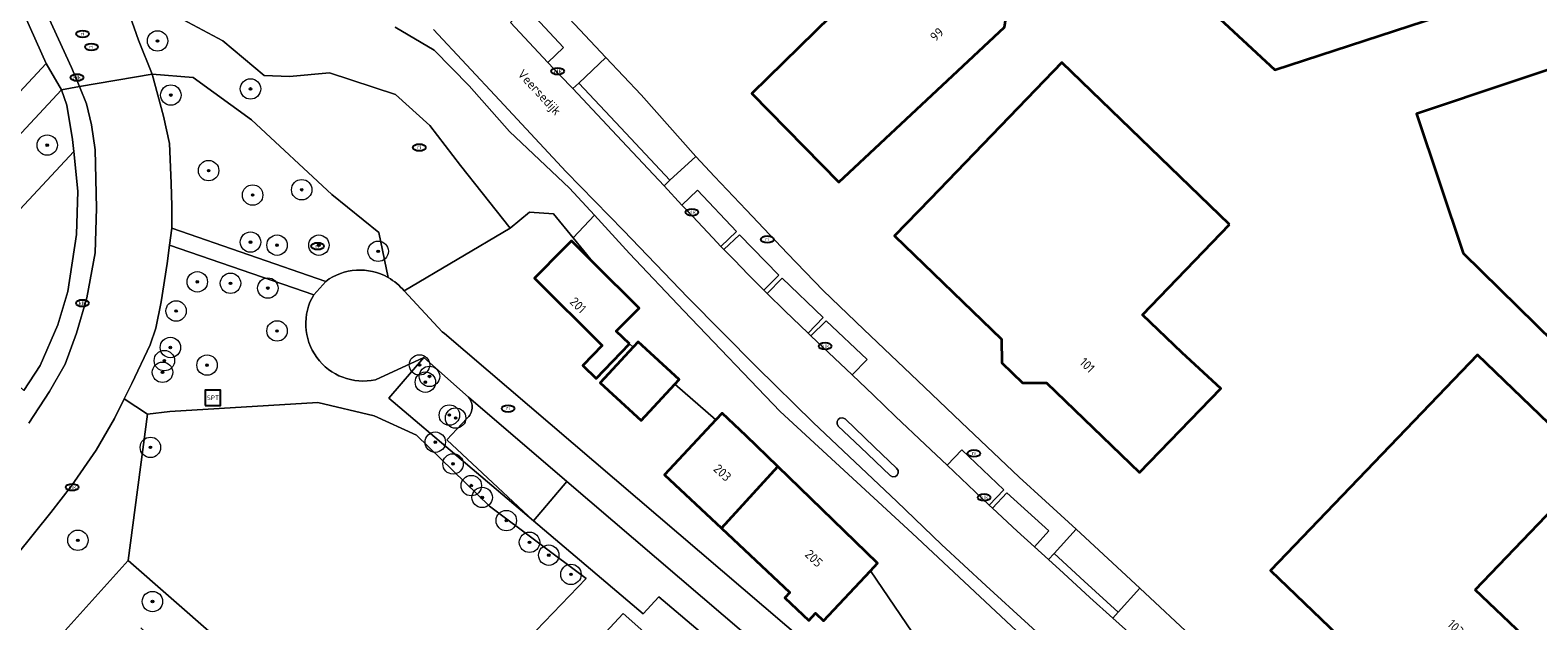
# Model space of a CAD drawing. Header units: metres. Extents: x 103671 to 105190, y 427150 to 429171.
# Tile 301 of 320: x 104265 to 104413, y 428846 to 428904. Entities that reach past the tile are written whole.
import ezdxf
from ezdxf.enums import TextEntityAlignment as Align

# ---------------------------------------------------------------- set-up
doc = ezdxf.new("R2010")
doc.units = ezdxf.units.M
for name, color, linetype, lineweight in [('B-WE-GR-BEPLANTING_CULTUUR_BOSPLANTSOEN-GV', 253, 'Continuous', 18), ('B-WE-GR-BEPLANTING_CULTUUR_HEESTERS-GV', 253, 'Continuous', 18), ('B-WE-GR-BOOM-S', 253, 'Continuous', 25), ('B-WE-IE-MEUBILAIR-S', 253, 'Continuous', 25), ('B-WE-IE-MEUBILAIR_WEGMEUBILAIR-S', 253, 'Continuous', 25), ('B-WE-OG-BEBOUWING-GV', 253, 'Continuous', 35), ('B-WE-OG-BEBOUWING-T18', 7, 'Continuous', 18), ('B-WE-OG-TERREIN_BEGROEID-GV', 253, 'Continuous', 18), ('B-WE-OG-TERREIN_ERF-GV', 253, 'Continuous', 18), ('B-WE-OG-TOPOGRAFIE-T18', 7, 'Continuous', 18), ('B-WE-OG-WEG-GV', 253, 'Continuous', 18), ('B-WE-VH-GESLOTENVERHARDING-GV', 253, 'Continuous', 18), ('B-WE-VH-GESLOTENVERHARDING_ASFALT-GV', 253, 'Continuous', 18), ('B-WE-VH-OPENVERHARDING-GV', 253, 'Continuous', 18), ('B-WE-VH-OPENVERHARDING_BETONSTRAATSTEEN-GV', 253, 'Continuous', 18), ('B-WE-VH-OPENVERHARDING_SIERBESTRATING-GV', 253, 'Continuous', 18), ('B-WE-VH-OPENVERHARDING_STRAATBAKSTEEN-GV', 253, 'Continuous', 18), ('B-WE-VH-OPENVERHARDING_TEGEL-GV', 253, 'Continuous', 18)]:
    doc.layers.add(name, color=color, linetype=linetype, lineweight=lineweight)
doc.styles.add('NLCS-ISO', font='NLCS-ISO.ttf')
doc.styles.add('NLCS-ISO-M500-T18', font='NLCS-ISO.ttf', dxfattribs={"height": 0.9})

# ---------------------------------------------------------------- blocks, each defined once
blk = doc.blocks.new('SIE-MEUBILAIR_PUT_KOLK-SO')
blk.add_ellipse((0, 0), major_axis=(1.25, 0), ratio=0.54)
at = {"style": 'NLCS-ISO'}
blk.add_text('klk', height=0.75, dxfattribs=at).set_placement((0.03, 0), align=Align.MIDDLE_CENTER)
blk = doc.blocks.new('SIE-MEUBILAIR_PUT_RIOOLPUT-SO')
blk.add_ellipse((0, 0), major_axis=(1.25, 0), ratio=0.54)
at = {"style": 'NLCS-ISO'}
blk.add_text('ri', height=0.75, dxfattribs=at).set_placement((-0.04, 0.07), align=Align.MIDDLE_CENTER)
blk = doc.blocks.new('SIE-WEG_SPEELTOESTEL-SO')
at = {"flags": 128}
blk.add_lwpolyline([(-3.75, -3.75), (3.75, -3.75), (3.75, 3.75), (-3.75, 3.75)], close=True, dxfattribs=at)
at = {"style": 'NLCS-ISO'}
blk.add_text('SPT', height=2.25, dxfattribs=at).set_placement((0, 0), align=Align.MIDDLE_CENTER)
blk = doc.blocks.new('SGR-BOOM_GBKN-SO')
at = {"linetype": 'ByBlock', "lineweight": 18}
h = blk.add_hatch(color=0, dxfattribs=at)
h.dxf.hatch_style = 1
edge = h.paths.add_edge_path()
edge.add_arc((0, 0), 0.25, 0, 360)
at = {"color": 0, "linetype": 'ByBlock', "lineweight": 18}
for radius in [2, 0.25]:
    blk.add_circle((0, 0), radius, dxfattribs=at)
at = {"color": 0, "linetype": 'ByBlock', "lineweight": 18, "style": 'NLCS-ISO'}
blk.add_attdef('SOORT', (2.5, 0), '', height=1.5, dxfattribs=at)

msp = doc.modelspace()

# ---------------------------------------------------------------- linework, layer by layer
at = {"layer": 'B-WE-GR-BEPLANTING_CULTUUR_BOSPLANTSOEN-GV', "flags": 128}
for points in [[(104276.867, 428899.647), (104277.989, 428895.541), (104278.583, 428892.851), (104278.735, 428888.966), (104278.788, 428886.722), (104278.788, 428884.566), (104293.862, 428879.355)], [(104299.981, 428879.728), (104299.056, 428884.153), (104294.478, 428887.854), (104286.613, 428895.184), (104280.892, 428899.325), (104276.867, 428899.647)], [(104292.69, 428878.048), (104278.577, 428882.917), (104278.345, 428881.107), (104277.763, 428877.348), (104277.217, 428874.758), (104276.685, 428873.14), (104274.893, 428869.351), (104274.14, 428867.843), (104276.415, 428866.345), (104278.601, 428866.613), (104293.103, 428867.487), (104298.594, 428866.196), (104302.744, 428864.308), (104309.894, 428857.33), (104319.375, 428850.251), (104299.773, 428829.9), (104274.537, 428852.008), (104266.307, 428842.881)], [(104324.936, 428846.783), (104314.194, 428855.907), (104300.032, 428867.93), (104303.47, 428871.913), (104298.735, 428869.729)], [(104307.851, 428868.001), (104303.47, 428871.913), (104300.032, 428867.93), (104314.194, 428855.907), (104305.739, 428863.844), (104307.674, 428865.921)], [(104336.699, 428839.823), (104326.475, 428848.465), (104324.936, 428846.783)], [(104300.39, 428822.511), (104322.98, 428846.845), (104330.882, 428839.821)]]:
    msp.add_lwpolyline(points, dxfattribs=at)
at = {"layer": 'B-WE-GR-BEPLANTING_CULTUUR_BOSPLANTSOEN-GV'}
for points in [[(104293.862, 428879.355, -0.2969463), (104299.981, 428879.728)], [(104298.735, 428869.729, -0.6552488), (104292.69, 428878.048)], [(104307.674, 428865.921, 0.4264634), (104307.851, 428868.001)]]:
    msp.add_lwpolyline(points, format="xyb", dxfattribs=at)
at = {"layer": 'B-WE-GR-BEPLANTING_CULTUUR_BOSPLANTSOEN-GV', "flags": 128}
msp.add_lwpolyline([(104317.484, 428859.748), (104314.194, 428855.907), (104324.936, 428846.783), (104326.475, 428848.465), (104336.699, 428839.823), (104344.649, 428833.782), (104346.067, 428835.302)], close=True, dxfattribs=at)
at = {"layer": 'B-WE-GR-BEPLANTING_CULTUUR_HEESTERS-GV', "flags": 128}
msp.add_lwpolyline([(104269.187, 428892.065), (104269.06, 428893.241), (104268.516, 428896.599), (104267.997, 428898.124), (104256.629, 428885.924), (104259.052, 428881.19)], close=True, dxfattribs=at)
at = {"layer": 'B-WE-OG-BEBOUWING-GV', "flags": 128}
for points in [[(104426.343, 428912.988), (104421.823, 428926.794), (104417.44, 428940.043), (104374.098, 428925.704), (104378.437, 428912.588), (104374.659, 428911.351), (104386.811, 428900.069)], [(104345.148, 428907.112), (104343.416, 428907.206), (104343.313, 428905.317), (104335.588, 428897.756), (104344.092, 428889.067), (104360.321, 428904.251), (104360.811, 428907.436), (104369.632, 428915.62), (104365.089, 428929.384), (104355.659, 428926.07), (104342.898, 428913.58), (104347.232, 428909.152)], [(104429.862, 428871.783), (104419.768, 428901.95), (104419.709, 428902.129), (104400.676, 428895.778), (104405.233, 428882.12), (104419.436, 428868.181), (104429.899, 428871.672)], [(104382.368, 428884.925), (104365.955, 428900.774), (104353.033, 428887.393), (104349.565, 428883.801), (104360.033, 428873.692), (104360.069, 428871.363), (104362.086, 428869.416), (104364.443, 428869.433), (104373.552, 428860.635), (104381.514, 428868.878), (104377.707, 428872.349), (104373.835, 428876.088)], [(104323.598, 428873.234), (104322.315, 428874.463), (104324.557, 428876.723), (104320.119, 428881.126), (104317.918, 428883.309), (104317.149, 428882.533), (104314.308, 428879.67), (104320.947, 428873.084), (104319.054, 428871.108), (104320.362, 428869.855)], [(104323.969, 428872.907), (104320.752, 428869.407), (104324.745, 428865.735), (104328.064, 428869.304), (104328.477, 428869.749), (104324.461, 428873.442)], [(104406.422, 428849.162), (104418.011, 428861.232), (104406.647, 428872.145), (104386.384, 428851.043), (104394.643, 428843.112), (104392.789, 428841.182), (104400.606, 428833.676), (104411.132, 428844.639)], [(104338.148, 428861.218), (104335.036, 428864.237), (104332.687, 428866.439), (104332.069, 428865.78), (104327.031, 428860.405), (104332.614, 428855.172)], [(104347.191, 428851.018), (104347.891, 428851.765), (104338.148, 428861.218), (104332.614, 428855.172), (104339.317, 428848.887), (104338.815, 428848.352), (104341.165, 428846.149), (104341.827, 428846.855), (104342.605, 428846.125)]]:
    msp.add_lwpolyline(points, close=True, dxfattribs=at)
at = {"layer": 'B-WE-OG-TERREIN_BEGROEID-GV', "flags": 128}
for points in [[(104279.382, 428905.247), (104283.805, 428902.9), (104287.855, 428899.513), (104290.325, 428899.428), (104294.248, 428899.771), (104300.694, 428897.664), (104304.076, 428894.632), (104307.074, 428890.698), (104309.197, 428888.03), (104311.938, 428884.554), (104313.81, 428886.12), (104316.175, 428885.979), (104318.097, 428883.614), (104320.169, 428885.823), (104317.72, 428888.479), (104311.86, 428894.042), (104307.904, 428898.513), (104304.49, 428901.996), (104300.659, 428904.262)], [(104330.882, 428839.821), (104322.98, 428846.845), (104300.39, 428822.511), (104275.771, 428845.433)]]:
    msp.add_lwpolyline(points, dxfattribs=at)
for points in [[(104269.187, 428892.065), (104259.052, 428881.19), (104255.145, 428876.996), (104264.306, 428868.652), (104265.897, 428871.104), (104267.641, 428875.095), (104268.622, 428878.356), (104269.463, 428883.948), (104269.607, 428888.185)], [(104274.537, 428852.008), (104276.415, 428866.345), (104274.14, 428867.843), (104273.178, 428865.917), (104271.386, 428862.83), (104268.989, 428859.338), (104266.961, 428856.717), (104263.625, 428852.591), (104260.324, 428848.435), (104266.307, 428842.881)], [(104276.415, 428866.345), (104274.537, 428852.008), (104299.773, 428829.9), (104319.375, 428850.251), (104309.894, 428857.33), (104302.744, 428864.308), (104298.594, 428866.196), (104293.103, 428867.487), (104278.601, 428866.613)]]:
    msp.add_lwpolyline(points, close=True, dxfattribs=at)
at = {"layer": 'B-WE-OG-TERREIN_ERF-GV', "flags": 128}
for points in [[(104426.343, 428912.988), (104386.811, 428900.069), (104374.659, 428911.351), (104378.437, 428912.588), (104374.098, 428925.704), (104417.44, 428940.043), (104421.823, 428926.794)], [(104345.148, 428907.112), (104347.232, 428909.152), (104342.898, 428913.58), (104355.659, 428926.07), (104365.089, 428929.384), (104369.632, 428915.62), (104360.811, 428907.436), (104360.321, 428904.251), (104344.092, 428889.067), (104335.588, 428897.756), (104343.313, 428905.317), (104343.416, 428907.206)], [(104260.615, 428913.768), (104260.311, 428913.698), (104255.469, 428911.736), (104250.26, 428909.578), (104249.156, 428912.362), (104249.004, 428912.746), (104248.54, 428912.232), (104243.163, 428906.286), (104238.99, 428901.67), (104235.259, 428897.544), (104235.689, 428897.111), (104235.134, 428896.504), (104231.166, 428892.273), (104229.047, 428894.243), (104228.706, 428893.879), (104225.635, 428890.603), (104242.626, 428874.889), (104246.06, 428878.624), (104256.468, 428889.944), (104266.478, 428900.699)], [(104382.368, 428884.925), (104373.835, 428876.088), (104377.707, 428872.349), (104381.514, 428868.878), (104373.552, 428860.635), (104364.443, 428869.433), (104362.086, 428869.416), (104360.069, 428871.363), (104360.033, 428873.692), (104349.565, 428883.801), (104353.033, 428887.393), (104365.955, 428900.774)], [(104406.422, 428849.162), (104411.132, 428844.639), (104400.606, 428833.676), (104392.789, 428841.182), (104394.643, 428843.112), (104386.384, 428851.043), (104406.647, 428872.145), (104418.011, 428861.232)]]:
    msp.add_lwpolyline(points, close=True, dxfattribs=at)
for points in [[(104317.215, 428905.612), (104321.286, 428901.273), (104324.75, 428897.636), (104330.109, 428891.572), (104331.926, 428889.626), (104335.02, 428886.371), (104339.08, 428882.089), (104342.585, 428878.447), (104346.566, 428874.651), (104352.5, 428868.995), (104356.086, 428865.565), (104361.755, 428860.175), (104364.345, 428857.819), (104367.336, 428855.085), (104373.565, 428849.296), (104379.015, 428844.218), (104388.18, 428836.533), (104390.029, 428834.97), (104393.511, 428832.085), (104397.032, 428829.184), (104401.629, 428825.392), (104405.753, 428822.086), (104412.52, 428816.786), (104417.946, 428812.539)], [(104466.871, 428824.132), (104459.257, 428846.889), (104455.922, 428856.589), (104455.414, 428858.182), (104453.057, 428865.276), (104451.377, 428870.072), (104442.951, 428895.34), (104438.02, 428893.753), (104438.923, 428891.095), (104434.09, 428889.461), (104438.974, 428874.823), (104429.862, 428871.783), (104429.899, 428871.672), (104419.436, 428868.181), (104405.233, 428882.12), (104400.676, 428895.778), (104419.709, 428902.129), (104419.768, 428901.95), (104428.95, 428905.013)], [(104353.091, 428842.343), (104347.191, 428851.018), (104342.605, 428846.125), (104341.827, 428846.855), (104341.165, 428846.149), (104338.815, 428848.352), (104339.317, 428848.887), (104332.614, 428855.172), (104327.031, 428860.405), (104332.069, 428865.78), (104328.064, 428869.304), (104324.745, 428865.735), (104320.752, 428869.407), (104323.969, 428872.907), (104323.598, 428873.234), (104320.362, 428869.855), (104319.054, 428871.108), (104320.947, 428873.084), (104314.308, 428879.67), (104317.149, 428882.533), (104317.918, 428883.309), (104320.119, 428881.126), (104318.097, 428883.614), (104316.175, 428885.979), (104313.81, 428886.12), (104311.938, 428884.554), (104301.541, 428878.415), (104305.271, 428874.426), (104305.483, 428874.245), (104363.977, 428824.254)], [(104361.505, 428845.144), (104351.283, 428854.685), (104338.353, 428866.628), (104328.935, 428876.468), (104323.624, 428882.076), (104320.169, 428885.823), (104318.097, 428883.614), (104320.119, 428881.126), (104324.557, 428876.723), (104322.315, 428874.463), (104323.598, 428873.234), (104323.969, 428872.907), (104324.461, 428873.442), (104328.477, 428869.749), (104328.064, 428869.304), (104332.069, 428865.78), (104332.687, 428866.439), (104335.036, 428864.237), (104338.148, 428861.218), (104347.891, 428851.765), (104347.191, 428851.018), (104353.091, 428842.343)]]:
    msp.add_lwpolyline(points, dxfattribs=at)
at = {"layer": 'B-WE-OG-WEG-GV', "flags": 128}
for points in [[(104276.633, 428907.586), (104274.676, 428905.383), (104275.538, 428902.966), (104276.867, 428899.647), (104280.892, 428899.325), (104286.613, 428895.184), (104294.478, 428887.854), (104299.056, 428884.153), (104299.981, 428879.728)], [(104301.541, 428878.415), (104311.938, 428884.554), (104309.197, 428888.03), (104307.074, 428890.698), (104304.076, 428894.632), (104300.694, 428897.664), (104294.248, 428899.771), (104290.325, 428899.428), (104287.855, 428899.513), (104283.805, 428902.9), (104279.382, 428905.247), (104276.633, 428907.586)], [(104300.659, 428904.262), (104304.49, 428901.996), (104307.904, 428898.513), (104311.86, 428894.042), (104317.72, 428888.479), (104320.169, 428885.823), (104323.624, 428882.076), (104328.935, 428876.468), (104338.353, 428866.628), (104351.283, 428854.685), (104361.505, 428845.144), (104370.499, 428837.272), (104376.937, 428832.146), (104378.057, 428831.254), (104382.628, 428827.274), (104392.059, 428819.292), (104392.522, 428818.9), (104404.053, 428809.243), (104404.322, 428809.041), (104412.705, 428802.725)], [(104415.027, 428802.428), (104410.569, 428805.991), (104405.938, 428809.626), (104402.304, 428812.443), (104397.729, 428816.007), (104394.282, 428818.645), (104392.34, 428820.247), (104388.527, 428823.283), (104384.495, 428826.595), (104379.744, 428830.512), (104376.127, 428833.591), (104371.764, 428837.498), (104369.263, 428839.748), (104362.675, 428845.76), (104358.539, 428849.527), (104354.162, 428853.579), (104349.8, 428857.8), (104341.581, 428865.532), (104336.089, 428870.955), (104329.335, 428877.792), (104323.021, 428884.335), (104317.423, 428890.096), (104310.888, 428897.099), (104304.412, 428904.011)]]:
    msp.add_lwpolyline(points, dxfattribs=at)
at = {"layer": 'B-WE-OG-WEG-GV'}
msp.add_lwpolyline([(104299.981, 428879.728, -0.0915535), (104301.541, 428878.415)], format="xyb", dxfattribs=at)
at = {"layer": 'B-WE-VH-GESLOTENVERHARDING-GV', "flags": 128}
msp.add_lwpolyline([(104344.218, 428865.963), (104344.038, 428865.835), (104343.933, 428865.643), (104343.938, 428865.389), (104344.049, 428865.182), (104346.223, 428863.109), (104349.136, 428860.341), (104349.357, 428860.216), (104349.657, 428860.238), (104349.811, 428860.392), (104349.917, 428860.592), (104349.904, 428860.846), (104349.746, 428861.058), (104347.585, 428863.132), (104344.71, 428865.882), (104344.46, 428865.999)], close=True, dxfattribs=at)
at = {"layer": 'B-WE-VH-GESLOTENVERHARDING_ASFALT-GV', "flags": 128}
for points in [[(104304.412, 428904.011), (104310.888, 428897.099), (104317.423, 428890.096), (104323.021, 428884.335), (104329.335, 428877.792), (104336.089, 428870.955), (104341.581, 428865.532), (104349.8, 428857.8), (104354.162, 428853.579), (104358.539, 428849.527), (104362.675, 428845.76), (104369.263, 428839.748), (104371.764, 428837.498), (104376.127, 428833.591), (104379.744, 428830.512), (104384.495, 428826.595), (104388.527, 428823.283), (104392.34, 428820.247), (104394.282, 428818.645), (104397.729, 428816.007), (104402.304, 428812.443), (104405.938, 428809.626), (104410.569, 428805.991), (104415.027, 428802.428)], [(104372.172, 428845.247), (104370.941, 428846.383), (104368.696, 428848.413), (104366.111, 428850.786), (104364.651, 428852.113), (104363.273, 428853.366), (104361.566, 428854.908), (104359.148, 428857.145), (104358.828, 428857.425), (104354.718, 428861.361), (104352.567, 428863.379), (104349.661, 428866.127), (104347.486, 428868.205), (104345.396, 428870.197), (104341.377, 428874.016), (104341.091, 428874.294), (104338.817, 428876.477), (104337.085, 428878.168), (104336.762, 428878.48), (104335.255, 428880.004), (104333.848, 428881.452), (104332.854, 428882.482), (104332.567, 428882.779), (104331.756, 428883.628), (104329.772, 428885.726), (104328.727, 428886.816), (104326.998, 428888.706), (104322.865, 428893.134), (104318.048, 428898.23), (104316.831, 428899.505), (104315.613, 428900.795), (104314.247, 428902.264), (104311.946, 428904.718)]]:
    msp.add_lwpolyline(points, dxfattribs=at)
msp.add_lwpolyline([(104344.038, 428865.835), (104344.218, 428865.963), (104344.46, 428865.999), (104344.71, 428865.882), (104347.585, 428863.132), (104349.746, 428861.058), (104349.904, 428860.846), (104349.917, 428860.592), (104349.811, 428860.392), (104349.657, 428860.238), (104349.357, 428860.216), (104349.136, 428860.341), (104346.223, 428863.109), (104344.049, 428865.182), (104343.938, 428865.389), (104343.933, 428865.643)], close=True, dxfattribs=at)
at = {"layer": 'B-WE-VH-OPENVERHARDING-GV', "flags": 128}
for points in [[(104311.946, 428904.718), (104314.247, 428902.264), (104315.613, 428900.795), (104317.153, 428902.256), (104313.476, 428906.163)], [(104318.048, 428898.23), (104322.865, 428893.134), (104326.998, 428888.706), (104327.561, 428889.261), (104322.761, 428894.402), (104318.647, 428898.77)], [(104334.097, 428884.247), (104330.263, 428888.274), (104328.727, 428886.816), (104329.772, 428885.726), (104331.756, 428883.628), (104332.567, 428882.779)], [(104335.255, 428880.004), (104336.762, 428878.48), (104338.247, 428879.951), (104334.389, 428883.924), (104332.854, 428882.482), (104333.848, 428881.452)], [(104337.085, 428878.168), (104338.817, 428876.477), (104341.091, 428874.294), (104342.564, 428875.817), (104338.548, 428879.67)], [(104345.396, 428870.197), (104346.893, 428871.69), (104342.857, 428875.505), (104341.377, 428874.016)], [(104360.265, 428858.95), (104356.16, 428862.851), (104354.718, 428861.361), (104358.828, 428857.425)], [(104359.148, 428857.145), (104361.566, 428854.908), (104363.273, 428853.366), (104364.68, 428854.911), (104360.567, 428858.649)], [(104364.651, 428852.113), (104366.111, 428850.786), (104368.696, 428848.413), (104370.941, 428846.383), (104371.458, 428846.966), (104368.129, 428850.011), (104365.183, 428852.693)]]:
    msp.add_lwpolyline(points, close=True, dxfattribs=at)
at = {"layer": 'B-WE-VH-OPENVERHARDING_BETONSTRAATSTEEN-GV', "flags": 128}
for points in [[(104263.326, 428912.654), (104268.975, 428900.308), (104269.751, 428898.425), (104276.867, 428899.647), (104275.538, 428902.966), (104274.676, 428905.383), (104274.102, 428906.799), (104271.602, 428912.508), (104266.727, 428923.221), (104257.408, 428944.585)], [(104263.625, 428852.591), (104266.961, 428856.717), (104268.989, 428859.338), (104271.386, 428862.83), (104273.178, 428865.917), (104274.14, 428867.843), (104274.893, 428869.351), (104276.685, 428873.14), (104277.217, 428874.758), (104277.763, 428877.348), (104278.345, 428881.107), (104278.577, 428882.917), (104278.788, 428884.566), (104278.788, 428886.722), (104278.735, 428888.966), (104278.583, 428892.851), (104277.989, 428895.541), (104276.867, 428899.647), (104269.751, 428898.425), (104270.449, 428896.734), (104270.932, 428894.674), (104271.301, 428892.224), (104271.423, 428886.522), (104271.306, 428882.142), (104270.466, 428877.732), (104269.476, 428874.267), (104268.358, 428871.251), (104266.813, 428868.563), (104264.813, 428865.472)]]:
    msp.add_lwpolyline(points, dxfattribs=at)
for points in [[(104324.75, 428897.636), (104321.286, 428901.273), (104318.647, 428898.77), (104322.761, 428894.402), (104327.561, 428889.261), (104330.109, 428891.572)], [(104371.458, 428846.966), (104373.565, 428849.296), (104367.336, 428855.085), (104365.183, 428852.693), (104368.129, 428850.011)]]:
    msp.add_lwpolyline(points, close=True, dxfattribs=at)
at = {"layer": 'B-WE-VH-OPENVERHARDING_SIERBESTRATING-GV', "flags": 128}
msp.add_lwpolyline([(104307.674, 428865.921), (104305.739, 428863.844), (104314.194, 428855.907), (104317.484, 428859.748), (104307.851, 428868.001)], dxfattribs=at)
at = {"layer": 'B-WE-VH-OPENVERHARDING_SIERBESTRATING-GV'}
msp.add_lwpolyline([(104307.851, 428868.001, -0.4264634), (104307.674, 428865.921)], format="xyb", dxfattribs=at)
at = {"layer": 'B-WE-VH-OPENVERHARDING_STRAATBAKSTEEN-GV'}
for points in [[(104299.981, 428879.728, 0.2969463), (104293.862, 428879.355)], [(104301.541, 428878.415, 0.0915535), (104299.981, 428879.728)], [(104292.69, 428878.048, 0.6552488), (104298.735, 428869.729)]]:
    msp.add_lwpolyline(points, format="xyb", dxfattribs=at)
at = {"layer": 'B-WE-VH-OPENVERHARDING_STRAATBAKSTEEN-GV', "flags": 128}
for points in [[(104293.862, 428879.355), (104292.69, 428878.048)], [(104417.028, 428784.174), (104408.256, 428790.557), (104407.661, 428789.692), (104406.718, 428790.44), (104395.917, 428799.009), (104396.452, 428799.824), (104381.397, 428811.15), (104363.977, 428824.254), (104305.483, 428874.245), (104305.271, 428874.426), (104301.541, 428878.415)], [(104298.735, 428869.729), (104303.47, 428871.913), (104307.851, 428868.001), (104317.484, 428859.748)], [(104317.484, 428859.748), (104346.067, 428835.302), (104347.156, 428834.34), (104362.847, 428821.025), (104393.454, 428797.939), (104392.972, 428797.3), (104404.806, 428787.912), (104405.385, 428787.452), (104406.954, 428786.207), (104407.23, 428786.958), (104409.108, 428786.269), (104408.319, 428784.118), (104412.341, 428782.636), (104408.17, 428770.787), (104408.198, 428770.165), (104412.893, 428770.309)]]:
    msp.add_lwpolyline(points, dxfattribs=at)
at = {"layer": 'B-WE-VH-OPENVERHARDING_TEGEL-GV', "flags": 128}
for points in [[(104260.615, 428913.768), (104266.478, 428900.699), (104267.997, 428898.124), (104269.751, 428898.425), (104268.975, 428900.308), (104263.326, 428912.654)], [(104313.476, 428906.163), (104317.153, 428902.256), (104315.613, 428900.795), (104316.831, 428899.505), (104318.048, 428898.23), (104318.647, 428898.77), (104321.286, 428901.273), (104317.215, 428905.612)], [(104264.813, 428865.472), (104266.813, 428868.563), (104268.358, 428871.251), (104269.476, 428874.267), (104270.466, 428877.732), (104271.306, 428882.142), (104271.423, 428886.522), (104271.301, 428892.224), (104270.932, 428894.674), (104270.449, 428896.734), (104269.751, 428898.425), (104267.997, 428898.124), (104268.516, 428896.599), (104269.06, 428893.241), (104269.187, 428892.065), (104269.607, 428888.185), (104269.463, 428883.948), (104268.622, 428878.356), (104267.641, 428875.095), (104265.897, 428871.104), (104264.306, 428868.652)]]:
    msp.add_lwpolyline(points, dxfattribs=at)
for points in [[(104267.997, 428898.124), (104266.478, 428900.699), (104256.468, 428889.944), (104246.06, 428878.624), (104248.039, 428876.705), (104256.629, 428885.924)], [(104330.263, 428888.274), (104334.097, 428884.247), (104332.567, 428882.779), (104332.854, 428882.482), (104334.389, 428883.924), (104338.247, 428879.951), (104336.762, 428878.48), (104337.085, 428878.168), (104338.548, 428879.67), (104342.564, 428875.817), (104341.091, 428874.294), (104341.377, 428874.016), (104342.857, 428875.505), (104346.893, 428871.69), (104345.396, 428870.197), (104347.486, 428868.205), (104349.661, 428866.127), (104352.567, 428863.379), (104354.718, 428861.361), (104356.16, 428862.851), (104360.265, 428858.95), (104358.828, 428857.425), (104359.148, 428857.145), (104360.567, 428858.649), (104364.68, 428854.911), (104363.273, 428853.366), (104364.651, 428852.113), (104365.183, 428852.693), (104367.336, 428855.085), (104364.345, 428857.819), (104361.755, 428860.175), (104356.086, 428865.565), (104352.5, 428868.995), (104346.566, 428874.651), (104342.585, 428878.447), (104339.08, 428882.089), (104335.02, 428886.371), (104331.926, 428889.626), (104330.109, 428891.572), (104327.561, 428889.261), (104326.998, 428888.706), (104328.727, 428886.816)], [(104278.788, 428884.566), (104278.577, 428882.917), (104292.69, 428878.048), (104293.862, 428879.355)], [(104373.565, 428849.296), (104371.458, 428846.966), (104370.941, 428846.383), (104372.172, 428845.247), (104374.23, 428843.377), (104376.481, 428841.377), (104377.037, 428841.985), (104379.015, 428844.218)]]:
    msp.add_lwpolyline(points, close=True, dxfattribs=at)

# ---------------------------------------------------------------- block references
at = {"layer": 'B-WE-GR-BOOM-S', "xscale": 0.5, "yscale": 0.5, "zscale": 0.5}
for p in [(104277.4, 428902.9), (104278.7, 428897.6), (104286.5, 428898.2), (104266.6, 428892.7), (104282.4, 428890.2), (104291.514, 428888.33), (104286.712, 428887.81), (104286.5, 428883.2), (104289.1, 428882.9), (104293.2, 428882.9), (104299, 428882.3), (104281.294, 428879.31), (104284.542, 428879.165), (104288.2, 428878.7), (104279.214, 428876.454), (104289.1, 428874.5), (104278.655, 428872.881), (104277.888, 428870.449), (104278.066, 428871.594), (104282.247, 428871.154), (104303.044, 428871.172), (104303.622, 428869.482), (104304.023, 428870.049), (104305.971, 428866.266), (104306.584, 428865.97), (104276.7, 428863.1), (104304.593, 428863.607), (104306.332, 428861.481), (104308.12, 428859.356), (104309.182, 428858.196), (104311.549, 428855.926), (104269.6, 428854), (104313.819, 428853.801), (104315.703, 428852.545), (104317.877, 428850.661), (104276.9, 428848)]:
    msp.add_blockref('SGR-BOOM_GBKN-SO', p, dxfattribs=at)
at = {"layer": 'B-WE-IE-MEUBILAIR-S', "xscale": 0.5, "yscale": 0.5, "zscale": 0.5}
for name, p in [('SIE-MEUBILAIR_PUT_RIOOLPUT-SO', (104270.062, 428903.582)), ('SIE-MEUBILAIR_PUT_RIOOLPUT-SO', (104270.93, 428902.31)), ('SIE-MEUBILAIR_PUT_KOLK-SO', (104269.51, 428899.32)), ('SIE-MEUBILAIR_PUT_KOLK-SO', (104316.578, 428899.936)), ('SIE-MEUBILAIR_PUT_RIOOLPUT-SO', (104303.028, 428892.465)), ('SIE-MEUBILAIR_PUT_KOLK-SO', (104329.72, 428886.122)), ('SIE-MEUBILAIR_PUT_RIOOLPUT-SO', (104337.107, 428883.47)), ('SIE-MEUBILAIR_PUT_RIOOLPUT-SO', (104293.067, 428882.803)), ('SIE-MEUBILAIR_PUT_KOLK-SO', (104270.04, 428877.22)), ('SIE-MEUBILAIR_PUT_KOLK-SO', (104342.762, 428873.019)), ('SIE-MEUBILAIR_PUT_RIOOLPUT-SO', (104311.723, 428866.894)), ('SIE-MEUBILAIR_PUT_RIOOLPUT-SO', (104357.331, 428862.506)), ('SIE-MEUBILAIR_PUT_KOLK-SO', (104269.04, 428859.2)), ('SIE-MEUBILAIR_PUT_KOLK-SO', (104358.326, 428858.202))]:
    msp.add_blockref(name, p, dxfattribs=at)
at = {"layer": 'B-WE-IE-MEUBILAIR_WEGMEUBILAIR-S', "xscale": 0.2, "yscale": 0.2, "zscale": 0.2}
msp.add_blockref('SIE-WEG_SPEELTOESTEL-SO', (104282.823, 428867.955), dxfattribs=at)

# ---------------------------------------------------------------- texts
at = {"layer": 'B-WE-OG-BEBOUWING-T18', "style": 'NLCS-ISO-M500-T18'}
for s, rotation, p in [('99', 43.1, (104353.703, 428903.537)), ('201', 315.2, (104318.572, 428877.027)), ('101', 316, (104368.427, 428871.146)), ('203', 316.9, (104332.711, 428860.616)), ('205', 315.9, (104341.668, 428852.23)), ('103', 316.2, (104404.51, 428845.452))]:
    msp.add_text(s, height=0.9, rotation=rotation, dxfattribs=at).set_placement(p, align=Align.MIDDLE)
at = {"layer": 'B-WE-OG-TOPOGRAFIE-T18', "style": 'NLCS-ISO-M500-T18'}
msp.add_text('Veersedijk', height=0.9, rotation=312.8, dxfattribs=at).set_placement((104314.696, 428897.787), align=Align.MIDDLE)

doc.saveas('drawing.dxf')
